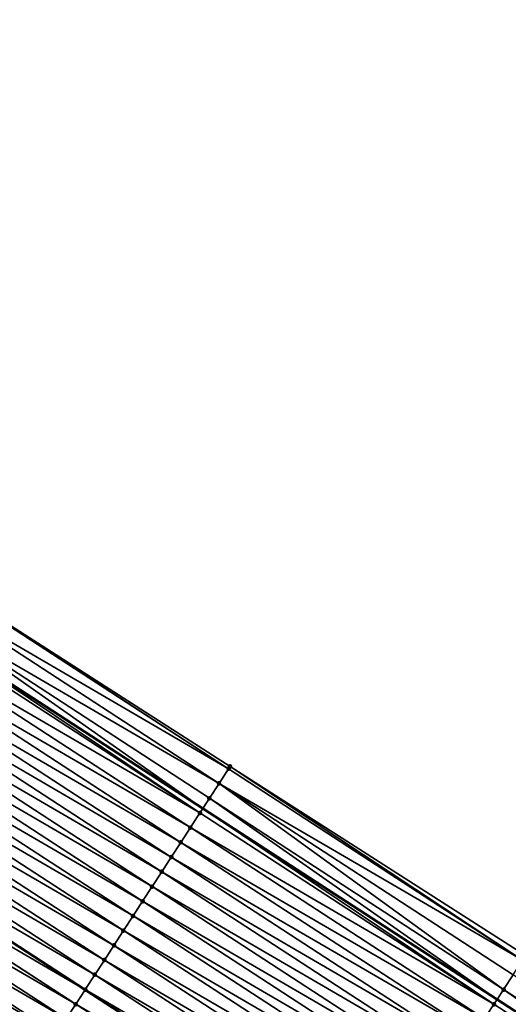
# Model space of a CAD drawing. Header units: feet. Extents: x 2017353 to 2024169, y 808050 to 818690.
# Tile 262 of 305: x 2022119 to 2022147, y 814557 to 814613. Entities that reach past the tile are written whole.
import ezdxf

# ---------------------------------------------------------------- set-up
doc = ezdxf.new("R2010")
doc.units = ezdxf.units.FT
doc.header["$MEASUREMENT"] = 0
for name, color, linetype, lineweight in [('EP_Travel Lane', 172, 'Continuous', 53), ('SB-Road Shots', 141, 'Continuous', 100), ('SB-Road X-Section', 40, 'Continuous', 13), ('STRIPING', 60, 'Continuous', 53)]:
    doc.layers.add(name, color=color, linetype=linetype, lineweight=lineweight)
doc.layers.add('I-77-MM15-17_SB-Surface-BORDER', color=7, linetype='Continuous')
doc.layers.add('I-77-MM15-17_SB-Surface-TIN', color=7, linetype='Continuous')

msp = doc.modelspace()

# ---------------------------------------------------------------- linework, layer by layer
at = {"layer": 'EP_Travel Lane'}
msp.add_polyline3d([(2022062.097186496, 814612.0538499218, 264.57364104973), (2022078.865043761, 814601.1751499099, 265.2765987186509), (2022095.633469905, 814590.2960808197, 265.9594790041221), (2022112.403454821, 814579.416000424, 266.5873324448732), (2022129.17419273, 814568.5354315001, 267.1886095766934), (2022145.946090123, 814557.6541103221, 267.7489574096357), (2022162.700691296, 814546.8033929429, 268.3066308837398), (2022179.483000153, 814535.9397845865, 268.8890918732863), (2022196.263752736, 814525.0771836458, 269.5295986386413), (2022213.043384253, 814514.2153083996, 270.2119175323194), (2022229.825033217, 814503.352127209, 270.8189895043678), (2022246.603524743, 814492.4909899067, 271.5438271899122), (2022263.382785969, 814481.6293543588, 272.2399581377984)], dxfattribs=at)
at = {"layer": 'I-77-MM15-17_SB-Surface-BORDER', "color": 3, "linetype": 'Continuous', "lineweight": -3}
msp.add_polyline3d([(2022063.024056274, 814613.4797978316, 264.5879015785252), (2022079.949997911, 814602.8449574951, 265.3038489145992), (2022096.832344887, 814592.1415233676, 265.9945017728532), (2022113.900435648, 814581.7196924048, 266.6209168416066), (2022130.731238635, 814570.9307742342, 267.2109010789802), (2022147.571547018, 814560.1542791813, 267.7655020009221)], dxfattribs=at)
at = {"layer": 'I-77-MM15-17_SB-Surface-TIN', "color": 128, "linetype": 'Continuous', "lineweight": -3}
for points in [[(2022130.643061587, 814570.7951356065, 267.2098324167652), (2022113.884414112, 814581.6950507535, 266.6207796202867), (2022113.339735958, 814580.856405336, 266.6013831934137)], [(2022130.643061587, 814570.7951356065, 267.2098324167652), (2022113.900435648, 814581.7196924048, 266.6209168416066), (2022113.884414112, 814581.6950507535, 266.6207796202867)], [(2022130.643061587, 814570.7951356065, 267.2098324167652), (2022130.731238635, 814570.9307742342, 267.2109010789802), (2022113.900435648, 814581.7196924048, 266.6209168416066)], [(2022130.098402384, 814569.9564778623, 267.1897664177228), (2022113.339735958, 814580.856405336, 266.6013831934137), (2022112.794849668, 814580.0178952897, 266.5893390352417)], [(2022130.098402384, 814569.9564778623, 267.1897664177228), (2022130.643061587, 814570.7951356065, 267.2098324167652), (2022113.339735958, 814580.856405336, 266.6013831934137)], [(2022112.794849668, 814580.0178952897, 266.5893390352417), (2022112.403454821, 814579.416000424, 266.5873324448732), (2022129.17419273, 814568.5354315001, 267.1886095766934)], [(2022129.553225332, 814569.1181569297, 267.187993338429), (2022112.794849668, 814580.0178952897, 266.5893390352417), (2022129.17419273, 814568.5354315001, 267.1886095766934)], [(2022129.553225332, 814569.1181569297, 267.187993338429), (2022130.098402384, 814569.9564778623, 267.1897664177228), (2022112.794849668, 814580.0178952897, 266.5893390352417)], [(2022129.007972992, 814568.2798849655, 267.1888798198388), (2022112.249701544, 814579.1795555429, 266.5865441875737), (2022111.705075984, 814578.340875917, 266.5652898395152)], [(2022129.007972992, 814568.2798849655, 267.1888798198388), (2022112.403454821, 814579.416000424, 266.5873324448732), (2022112.249701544, 814579.1795555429, 266.5865441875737)], [(2022129.007972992, 814568.2798849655, 267.1888798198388), (2022129.17419273, 814568.5354315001, 267.1886095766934), (2022112.403454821, 814579.416000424, 266.5873324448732)], [(2022128.463245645, 814567.4412715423, 267.1712209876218), (2022111.705075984, 814578.340875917, 266.5652898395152), (2022111.160625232, 814577.5020825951, 266.5378604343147)], [(2022128.463245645, 814567.4412715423, 267.1712209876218), (2022129.007972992, 814568.2798849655, 267.1888798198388), (2022111.705075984, 814578.340875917, 266.5652898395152)], [(2022127.918818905, 814566.6024626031, 267.142943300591), (2022111.160625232, 814577.5020825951, 266.5378604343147), (2022110.616157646, 814576.6633002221, 266.5110256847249)], [(2022127.918818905, 814566.6024626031, 267.142943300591), (2022128.463245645, 814567.4412715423, 267.1712209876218), (2022111.160625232, 814577.5020825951, 266.5378604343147)], [(2022127.374293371, 814565.7637179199, 267.1181554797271), (2022110.616157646, 814576.6633002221, 266.5110256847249), (2022110.0715953, 814575.8245794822, 266.4875383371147)], [(2022127.374293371, 814565.7637179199, 267.1181554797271), (2022127.918818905, 814566.6024626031, 267.142943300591), (2022110.616157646, 814576.6633002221, 266.5110256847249)], [(2022126.829616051, 814564.9250719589, 267.0987294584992), (2022110.0715953, 814575.8245794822, 266.4875383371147), (2022109.52694411, 814574.9859165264, 266.4671893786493)], [(2022126.829616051, 814564.9250719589, 267.0987294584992), (2022127.374293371, 814565.7637179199, 267.1181554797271), (2022110.0715953, 814575.8245794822, 266.4875383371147)], [(2022126.284963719, 814564.0864097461, 267.0784207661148), (2022109.52694411, 814574.9859165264, 266.4671893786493), (2022108.982383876, 814574.147194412, 266.4436273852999)], [(2022126.284963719, 814564.0864097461, 267.0784207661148), (2022126.829616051, 814564.9250719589, 267.0987294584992), (2022109.52694411, 814574.9859165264, 266.4671893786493)], [(2022125.740278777, 814563.247768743, 267.0592640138), (2022108.982383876, 814574.147194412, 266.4436273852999), (2022108.437845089, 814573.3084583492, 266.4193078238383)], [(2022125.740278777, 814563.247768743, 267.0592640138), (2022126.284963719, 814564.0864097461, 267.0784207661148), (2022108.982383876, 814574.147194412, 266.4436273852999)], [(2022125.195625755, 814562.4091069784, 267.0389796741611), (2022108.437845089, 814573.3084583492, 266.4193078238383), (2022107.893241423, 814572.4697644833, 266.3972800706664)], [(2022125.195625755, 814562.4091069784, 267.0389796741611), (2022125.740278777, 814563.247768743, 267.0592640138), (2022108.437845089, 814573.3084583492, 266.4193078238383)], [(2022124.650946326, 814561.5704623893, 267.0196281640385), (2022107.893241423, 814572.4697644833, 266.3972800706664), (2022107.348556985, 814571.631123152, 266.3781055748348)], [(2022124.650946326, 814561.5704623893, 267.0196281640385), (2022125.195625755, 814562.4091069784, 267.0389796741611), (2022107.893241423, 814572.4697644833, 266.3972800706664)], [(2022124.106269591, 814560.731816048, 267.0001814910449), (2022107.348556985, 814571.631123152, 266.3781055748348), (2022106.803962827, 814570.7924231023, 266.3557419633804)], [(2022124.106269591, 814560.731816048, 267.0001814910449), (2022124.650946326, 814561.5704623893, 267.0196281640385), (2022107.348556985, 814571.631123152, 266.3781055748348)], [(2022123.561601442, 814559.8931641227, 266.9804315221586), (2022106.803962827, 814570.7924231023, 266.3557419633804), (2022106.259451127, 814569.9536694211, 266.330465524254)], [(2022123.561601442, 814559.8931641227, 266.9804315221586), (2022124.106269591, 814560.731816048, 267.0001814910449), (2022106.803962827, 814570.7924231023, 266.3557419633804)], [(2022147.402724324, 814559.8945601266, 267.7630199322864), (2022130.643061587, 814570.7951356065, 267.2098324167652), (2022130.098402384, 814569.9564778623, 267.1897664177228)], [(2022147.402724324, 814559.8945601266, 267.7630199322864), (2022130.731238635, 814570.9307742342, 267.2109010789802), (2022130.643061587, 814570.7951356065, 267.2098324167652)], [(2022147.402724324, 814559.8945601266, 267.7630199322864), (2022147.571547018, 814560.1542791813, 267.7655020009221), (2022130.731238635, 814570.9307742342, 267.2109010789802)], [(2022123.016988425, 814559.0544763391, 266.9587340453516), (2022106.259451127, 814569.9536694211, 266.330465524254), (2022105.714943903, 814569.1149128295, 266.3050310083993)], [(2022123.016988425, 814559.0544763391, 266.9587340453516), (2022123.561601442, 814559.8931641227, 266.9804315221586), (2022106.259451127, 814569.9536694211, 266.330465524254)], [(2022146.312790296, 814558.2176450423, 267.7446346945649), (2022130.098402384, 814569.9564778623, 267.1897664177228), (2022129.553225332, 814569.1181569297, 267.187993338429)], [(2022146.312790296, 814558.2176450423, 267.7446346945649), (2022146.858227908, 814559.0557965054, 267.7372035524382), (2022130.098402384, 814569.9564778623, 267.1897664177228)], [(2022146.858227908, 814559.0557965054, 267.7372035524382), (2022147.402724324, 814559.8945601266, 267.7630199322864), (2022130.098402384, 814569.9564778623, 267.1897664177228)], [(2022105.170338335, 814568.2762202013, 266.2830704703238), (2022122.465665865, 814558.2054797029, 266.937150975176), (2022105.708244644, 814569.1045959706, 266.3047608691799)], [(2022122.472366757, 814558.215794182, 266.9373421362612), (2022105.714943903, 814569.1149128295, 266.3050310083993), (2022105.708244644, 814569.1045959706, 266.3047608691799)], [(2022122.472366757, 814558.215794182, 266.9373421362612), (2022105.708244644, 814569.1045959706, 266.3047608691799), (2022122.465665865, 814558.2054797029, 266.937150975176)], [(2022122.472366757, 814558.215794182, 266.9373421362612), (2022123.016988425, 814559.0544763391, 266.9587340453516), (2022105.714943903, 814569.1149128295, 266.3050310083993)], [(2022129.553225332, 814569.1181569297, 267.187993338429), (2022129.17419273, 814568.5354315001, 267.1886095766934), (2022145.946090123, 814557.6541103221, 267.7489574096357)], [(2022146.312790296, 814558.2176450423, 267.7446346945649), (2022129.553225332, 814569.1181569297, 267.187993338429), (2022145.946090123, 814557.6541103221, 267.7489574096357)], [(2022145.767381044, 814557.3794751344, 267.7510640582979), (2022129.17419273, 814568.5354315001, 267.1886095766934), (2022129.007972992, 814568.2798849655, 267.1888798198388)], [(2022145.767381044, 814557.3794751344, 267.7510640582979), (2022145.946090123, 814557.6541103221, 267.7489574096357), (2022129.17419273, 814568.5354315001, 267.1886095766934)], [(2022121.927579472, 814557.3772197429, 266.9218006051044), (2022105.167155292, 814568.2713168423, 266.2829183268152), (2022104.625913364, 814567.4374101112, 266.2547303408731)], [(2022121.927579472, 814557.3772197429, 266.9218006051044), (2022105.170338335, 814568.2762202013, 266.2830704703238), (2022105.167155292, 814568.2713168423, 266.2829183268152)], [(2022121.927579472, 814557.3772197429, 266.9218006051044), (2022122.465665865, 814558.2054797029, 266.937150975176), (2022105.170338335, 814568.2762202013, 266.2830704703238)], [(2022145.767381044, 814557.3794751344, 267.7510640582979), (2022129.007972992, 814568.2798849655, 267.1888798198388), (2022128.463245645, 814567.4412715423, 267.1712209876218)], [(2022121.382986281, 814556.5385190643, 266.8994027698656), (2022104.625913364, 814567.4374101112, 266.2547303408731), (2022104.081521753, 814566.5985783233, 266.2252117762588)], [(2022121.382986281, 814556.5385190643, 266.8994027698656), (2022121.927579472, 814557.3772197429, 266.9218006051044), (2022104.625913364, 814567.4374101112, 266.2547303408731)], [(2022145.222919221, 814556.5406890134, 267.7240256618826), (2022128.463245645, 814567.4412715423, 267.1712209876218), (2022127.918818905, 814566.6024626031, 267.142943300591)], [(2022145.222919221, 814556.5406890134, 267.7240256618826), (2022145.767381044, 814557.3794751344, 267.7510640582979), (2022128.463245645, 814567.4412715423, 267.1712209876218)], [(2022120.838405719, 814555.6998101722, 266.8765588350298), (2022104.081521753, 814566.5985783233, 266.2252117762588), (2022103.537076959, 814565.7597811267, 266.1975719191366)], [(2022120.838405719, 814555.6998101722, 266.8765588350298), (2022121.382986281, 814556.5385190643, 266.8994027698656), (2022104.081521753, 814566.5985783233, 266.2252117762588)], [(2022144.678390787, 814555.7019462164, 267.699340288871), (2022127.918818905, 814566.6024626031, 267.142943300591), (2022127.374293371, 814565.7637179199, 267.1181554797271)], [(2022144.678390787, 814555.7019462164, 267.699340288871), (2022145.222919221, 814556.5406890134, 267.7240256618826), (2022127.918818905, 814566.6024626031, 267.142943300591)], [(2022120.293767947, 814554.8611384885, 266.8557357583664), (2022103.537076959, 814565.7597811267, 266.1975719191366), (2022102.992566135, 814564.9210268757, 266.1722645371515)], [(2022120.293767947, 814554.8611384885, 266.8557357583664), (2022120.838405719, 814555.6998101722, 266.8765588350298), (2022103.537076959, 814565.7597811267, 266.1975719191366)], [(2022144.133779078, 814554.863257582, 267.6775965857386), (2022127.374293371, 814565.7637179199, 267.1181554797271), (2022126.829616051, 814564.9250719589, 267.0987294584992)], [(2022144.133779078, 814554.863257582, 267.6775965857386), (2022144.678390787, 814555.7019462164, 267.699340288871), (2022127.374293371, 814565.7637179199, 267.1181554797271)], [(2022119.7491149, 814554.0224767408, 266.8354523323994), (2022102.992566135, 814564.9210268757, 266.1722645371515), (2022102.448077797, 814564.0822580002, 266.1461628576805)], [(2022119.7491149, 814554.0224767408, 266.8354523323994), (2022120.293767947, 814554.8611384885, 266.8557357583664), (2022102.992566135, 814564.9210268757, 266.1722645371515)], [(2022143.589054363, 814554.0246424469, 267.6598447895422), (2022126.829616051, 814564.9250719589, 267.0987294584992), (2022126.284963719, 814564.0864097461, 267.0784207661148)], [(2022143.589054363, 814554.0246424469, 267.6598447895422), (2022144.133779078, 814554.863257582, 267.6775965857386), (2022126.829616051, 814564.9250719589, 267.0987294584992)], [(2022119.204395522, 814553.1838581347, 266.8175120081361), (2022102.448077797, 814564.0822580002, 266.1461628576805), (2022101.903528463, 814563.2435287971, 266.122215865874)], [(2022119.204395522, 814553.1838581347, 266.8175120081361), (2022119.7491149, 814554.0224767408, 266.8354523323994), (2022102.448077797, 814564.0822580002, 266.1461628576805)], [(2022143.044304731, 814553.1860435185, 267.6429731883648), (2022126.284963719, 814564.0864097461, 267.0784207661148), (2022125.740278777, 814563.247768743, 267.0592640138)], [(2022143.044304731, 814553.1860435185, 267.6429731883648), (2022143.589054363, 814554.0246424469, 267.6598447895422), (2022126.284963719, 814564.0864097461, 267.0784207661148)], [(2022118.659694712, 814552.3452274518, 266.7989157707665), (2022119.204395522, 814553.1838581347, 266.8175120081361), (2022101.903528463, 814563.2435287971, 266.122215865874)], [(2022142.499588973, 814552.3474225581, 267.624905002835), (2022125.740278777, 814563.247768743, 267.0592640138), (2022125.195625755, 814562.4091069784, 267.0389796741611)], [(2022142.499588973, 814552.3474225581, 267.624905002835), (2022143.044304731, 814553.1860435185, 267.6429731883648), (2022125.740278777, 814563.247768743, 267.0592640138)], [(2022141.954852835, 814551.5088148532, 267.6075567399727), (2022125.195625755, 814562.4091069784, 267.0389796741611), (2022124.650946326, 814561.5704623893, 267.0196281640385)], [(2022141.954852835, 814551.5088148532, 267.6075567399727), (2022142.499588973, 814552.3474225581, 267.624905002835), (2022125.195625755, 814562.4091069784, 267.0389796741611)], [(2022141.410097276, 814550.6702197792, 267.5908945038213), (2022124.650946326, 814561.5704623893, 267.0196281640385), (2022124.106269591, 814560.731816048, 267.0001814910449)], [(2022141.410097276, 814550.6702197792, 267.5908945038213), (2022141.954852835, 814551.5088148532, 267.6075567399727), (2022124.650946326, 814561.5704623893, 267.0196281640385)], [(2022140.865349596, 814549.831619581, 267.5739539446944), (2022124.106269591, 814560.731816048, 267.0001814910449), (2022123.561601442, 814559.8931641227, 266.9804315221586)], [(2022140.865349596, 814549.831619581, 267.5739539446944), (2022141.410097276, 814550.6702197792, 267.5908945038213), (2022124.106269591, 814560.731816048, 267.0001814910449)], [(2022140.320627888, 814548.993002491, 267.556095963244), (2022123.561601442, 814559.8931641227, 266.9804315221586), (2022123.016988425, 814559.0544763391, 266.9587340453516)], [(2022140.320627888, 814548.993002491, 267.556095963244), (2022140.865349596, 814549.831619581, 267.5739539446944), (2022123.561601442, 814559.8931641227, 266.9804315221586)], [(2022139.775857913, 814548.1544167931, 267.5399429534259), (2022123.016988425, 814559.0544763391, 266.9587340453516), (2022122.472366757, 814558.215794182, 266.9373421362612)], [(2022139.775857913, 814548.1544167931, 267.5399429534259), (2022140.320627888, 814548.993002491, 267.556095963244), (2022123.016988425, 814559.0544763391, 266.9587340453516)], [(2022163.063567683, 814547.363833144, 268.3042403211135), (2022146.858227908, 814559.0557965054, 267.7372035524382), (2022146.312790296, 814558.2176450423, 267.7446346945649)], [(2022121.927579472, 814557.3772197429, 266.9218006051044), (2022139.224335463, 814547.3055514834, 267.5254422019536), (2022122.465665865, 814558.2054797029, 266.937150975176)], [(2022139.231038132, 814547.3158634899, 267.5255493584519), (2022122.472366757, 814558.215794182, 266.9373421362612), (2022122.465665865, 814558.2054797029, 266.937150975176)], [(2022139.231038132, 814547.3158634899, 267.5255493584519), (2022122.465665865, 814558.2054797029, 266.937150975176), (2022139.224335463, 814547.3055514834, 267.5254422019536)], [(2022139.231038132, 814547.3158634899, 267.5255493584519), (2022139.775857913, 814548.1544167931, 267.5399429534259), (2022122.472366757, 814558.215794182, 266.9373421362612)], [(2022146.312790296, 814558.2176450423, 267.7446346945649), (2022145.946090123, 814557.6541103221, 267.7489574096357), (2022162.700691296, 814546.8033929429, 268.3066308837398)], [(2022163.063567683, 814547.363833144, 268.3042403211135), (2022146.312790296, 814558.2176450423, 267.7446346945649), (2022162.700691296, 814546.8033929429, 268.3066308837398)], [(2022138.686057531, 814546.4774147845, 267.5168366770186), (2022121.927579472, 814557.3772197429, 266.9218006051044), (2022121.382986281, 814556.5385190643, 266.8994027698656)], [(2022138.686057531, 814546.4774147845, 267.5168366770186), (2022139.224335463, 814547.3055514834, 267.5254422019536), (2022121.927579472, 814557.3772197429, 266.9218006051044)], [(2022162.520064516, 814546.5244260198, 268.3078208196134), (2022145.767381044, 814557.3794751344, 267.7510640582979), (2022145.222919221, 814556.5406890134, 267.7240256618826)], [(2022162.520064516, 814546.5244260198, 268.3078208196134), (2022145.946090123, 814557.6541103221, 267.7489574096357), (2022145.767381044, 814557.3794751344, 267.7510640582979)], [(2022162.520064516, 814546.5244260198, 268.3078208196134), (2022162.700691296, 814546.8033929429, 268.3066308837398), (2022145.946090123, 814557.6541103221, 267.7489574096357)]]:
    msp.add_3dface(points, dxfattribs=at)
at = {"layer": 'SB-Road Shots', "lineweight": 100}
for p in [(2022130.643061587, 814570.7951356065, 267.2098324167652), (2022130.731238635, 814570.9307742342, 267.2109010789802), (2022130.098402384, 814569.9564778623, 267.1897664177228), (2022129.553225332, 814569.1181569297, 267.187993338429), (2022129.007972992, 814568.2798849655, 267.1888798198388), (2022128.463245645, 814567.4412715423, 267.1712209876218), (2022127.918818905, 814566.6024626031, 267.142943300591), (2022127.374293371, 814565.7637179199, 267.1181554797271), (2022126.829616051, 814564.9250719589, 267.0987294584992), (2022126.284963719, 814564.0864097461, 267.0784207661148), (2022125.740278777, 814563.247768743, 267.0592640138), (2022125.195625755, 814562.4091069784, 267.0389796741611), (2022124.650946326, 814561.5704623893, 267.0196281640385), (2022124.106269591, 814560.731816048, 267.0001814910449), (2022123.561601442, 814559.8931641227, 266.9804315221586), (2022123.016988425, 814559.0544763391, 266.9587340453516), (2022122.472366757, 814558.215794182, 266.9373421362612), (2022146.312790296, 814558.2176450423, 267.7446346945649), (2022121.927579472, 814557.3772197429, 266.9218006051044), (2022145.767381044, 814557.3794751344, 267.7510640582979)]:
    msp.add_point(p, dxfattribs=at)
at = {"layer": 'SB-Road X-Section', "extrusion": (0.8378107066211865, -0.544916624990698, 0.03375043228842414), "elevation": 1250298.552889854, "flags": 128}
msp.add_lwpolyline([(1785366.037996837, -41954.807743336), (1785365.876216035, -41954.80881260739), (1785364.876216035, -41954.82889004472), (1785363.876216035, -41954.83066413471), (1785362.876216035, -41954.82977714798), (1785361.876216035, -41954.84744604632), (1785360.876216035, -41954.87573985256), (1785359.876216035, -41954.9005418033), (1785358.876216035, -41954.91997889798), (1785357.876216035, -41954.94029916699), (1785356.876216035, -41954.9594668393), (1785355.876216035, -41954.97976274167), (1785354.876216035, -41954.99912528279), (1785353.876216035, -41955.01858304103), (1785352.876216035, -41955.03834426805), (1785351.876216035, -41955.06005411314), (1785350.876216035, -41955.08145821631), (1785349.876216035, -41955.09700860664), (1785348.876216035, -41955.1194192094), (1785347.876216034, -41955.14227616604), (1785346.876216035, -41955.16311111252), (1785345.876216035, -41955.18340610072), (1785344.876216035, -41955.20135665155), (1785343.876216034, -41955.21996348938), (1785342.876216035, -41955.2388283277), (1785342.077139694, -41955.25393247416), (1785341.876216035, -41955.25853187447), (1785340.876216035, -41955.28133806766), (1785339.876216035, -41955.3063489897), (1785338.876216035, -41955.34641198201), (1785337.876216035, -41955.38521373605), (1785336.876216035, -41955.42410264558), (1785335.876216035, -41955.45139307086), (1785334.876216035, -41955.4824988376)], dxfattribs=at)
at = {"layer": 'SB-Road X-Section', "extrusion": (0.837810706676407, -0.5449166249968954, 0.03375043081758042), "elevation": 1250318.552996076, "flags": 128}
msp.add_lwpolyline([(1785366.185951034, -41954.9263811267), (1785365.87618486, -41954.92886461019), (1785364.87618486, -41954.95469570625), (1785363.87618486, -41954.9472603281), (1785362.87618486, -41954.94082729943), (1785361.876184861, -41954.96788110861), (1785360.876184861, -41954.99258055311), (1785359.876184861, -41955.01433665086), (1785358.87618486, -41955.03209856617), (1785357.87618486, -41955.0489797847), (1785356.876184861, -41955.0670582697), (1785355.876184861, -41955.08441642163), (1785354.87618486, -41955.10108815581), (1785353.87618486, -41955.11803837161), (1785352.87618486, -41955.13590653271), (1785351.87618486, -41955.15206875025), (1785350.87618486, -41955.16647055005), (1785349.876184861, -41955.17518819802), (1785348.87618486, -41955.19221762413), (1785347.87618486, -41955.20748877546), (1785346.87618486, -41955.22182444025), (1785345.87618486, -41955.23552217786), (1785344.87618486, -41955.24537809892), (1785343.87618486, -41955.25693930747), (1785342.87618486, -41955.2699475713), (1785341.87618486, -41955.28537932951), (1785340.87618486, -41955.30085997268), (1785340.8306177, -41955.30166896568), (1785339.87618486, -41955.32028886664), (1785338.876184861, -41955.35069812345), (1785338.05814151, -41955.38096705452), (1785337.87618486, -41955.39087273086), (1785336.87618486, -41955.42715053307), (1785335.876184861, -41955.455039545), (1785334.87618486, -41955.48332318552)], dxfattribs=at)
at = {"layer": 'STRIPING'}
msp.add_polyline3d([(2022055.43982078, 814601.7994473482, 264.2719510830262), (2022072.195282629, 814590.901605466, 264.9735552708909), (2022088.951593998, 814580.0032110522, 265.6451508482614), (2022105.708244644, 814569.1045959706, 266.3047608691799), (2022122.465665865, 814558.2054797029, 266.937150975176), (2022139.224335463, 814547.3055514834, 267.5254422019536), (2022155.997656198, 814536.4371081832, 268.1149661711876), (2022172.779057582, 814525.574129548, 268.7319929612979), (2022189.560074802, 814514.7113995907, 269.3633481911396), (2022206.340605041, 814503.8489848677, 270.0128664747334), (2022223.12402465, 814492.9846997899, 270.5546183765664), (2022239.901931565, 814482.1239832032, 271.3019800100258), (2022256.681975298, 814471.2618834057, 271.9696438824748)], dxfattribs=at)

doc.saveas('drawing.dxf')
